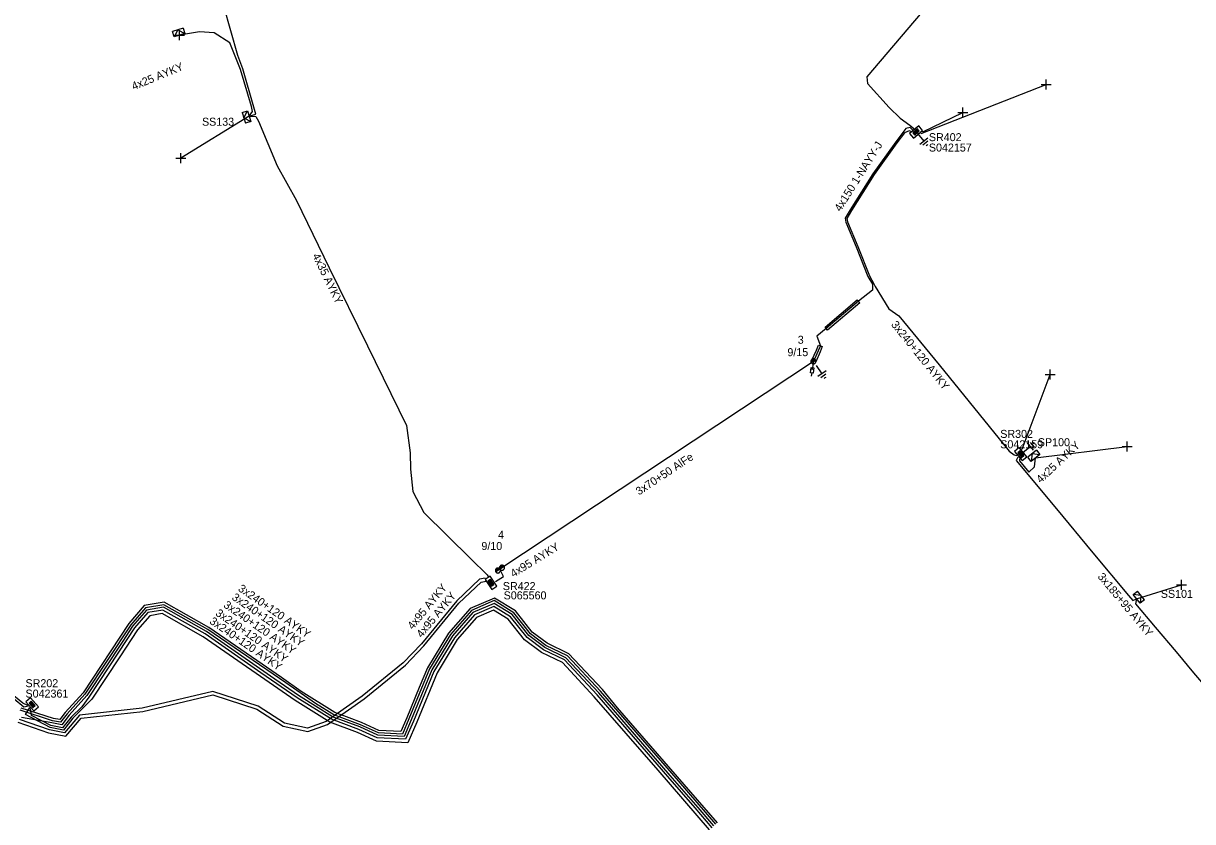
# Model space of a CAD drawing. Extents: x -748492 to -735633, y -1146251 to -1139940.
# Drawn here: x -736197.1 to -736051, y -1145261.8 to -1145162 of the extents above; entities that cross this region are included whole.
import ezdxf

# ---------------------------------------------------------------- set-up
doc = ezdxf.new("R2010")
doc.units = 0
for name, color, linetype in [('Vrstva 1', 7, 'Continuous'), ('Vrstva 12', 7, 'Continuous'), ('Vrstva 13', 7, 'Continuous'), ('Vrstva 14', 7, 'Continuous'), ('Vrstva 15', 7, 'Continuous'), ('Vrstva 16', 7, 'Continuous'), ('Vrstva 2', 7, 'Continuous'), ('Vrstva 20', 7, 'Continuous'), ('Vrstva 28', 7, 'Continuous'), ('Vrstva 29', 7, 'Continuous'), ('Vrstva 30', 7, 'Continuous'), ('Vrstva 31', 7, 'Continuous'), ('Vrstva 33', 7, 'Continuous'), ('Vrstva 34', 7, 'Continuous'), ('Vrstva 5', 7, 'Continuous'), ('Vrstva 52', 7, 'Continuous'), ('Vrstva 54', 7, 'Continuous'), ('Vrstva 59', 7, 'Continuous'), ('Vrstva 6', 7, 'Continuous'), ('Vrstva 8', 7, 'Continuous'), ('Vrstva 9', 7, 'Continuous')]:
    doc.layers.add(name, color=color, linetype=linetype)

# ---------------------------------------------------------------- blocks, each defined once
blk = doc.blocks.new('NN440')
at = {"layer": 'Vrstva 2'}
for points in [[(0.63, 0), (0.63, 0.06), (0.62, 0.13), (0.6, 0.19), (0.58, 0.25), (0.55, 0.31), (0.51, 0.37), (0.47, 0.42), (0.42, 0.46), (0.37, 0.51), (0.32, 0.54), (0.26, 0.57), (0.2, 0.59), (0.13, 0.61), (0.07, 0.62), (0, 0.63), (-0.06, 0.62), (-0.13, 0.61), (-0.19, 0.59), (-0.26, 0.57), (-0.31, 0.54), (-0.37, 0.51), (-0.42, 0.46), (-0.47, 0.42), (-0.51, 0.37), (-0.54, 0.31), (-0.57, 0.25), (-0.6, 0.19), (-0.62, 0.13), (-0.63, 0.06), (-0.63, 0), (-0.63, -0.07), (-0.62, -0.14), (-0.6, -0.2), (-0.57, -0.26), (-0.54, -0.32), (-0.51, -0.37), (-0.47, -0.43), (-0.42, -0.47), (-0.37, -0.51), (-0.31, -0.55), (-0.26, -0.58), (-0.19, -0.6), (-0.13, -0.62), (-0.06, -0.63), (0, -0.63), (0.07, -0.63), (0.13, -0.62), (0.2, -0.6), (0.26, -0.58), (0.32, -0.55), (0.37, -0.51), (0.42, -0.47), (0.47, -0.43), (0.51, -0.37), (0.55, -0.32), (0.58, -0.26), (0.6, -0.2), (0.62, -0.14), (0.63, -0.07), (0.63, 0)], [(-0.63, 0), (0.63, 0)], [(-0.6, -0.18), (0.57, -0.18)], [(-0.51, -0.32), (0.5, -0.32)], [(-0.37, -0.47), (0.35, -0.47)]]:
    blk.add_lwpolyline(points, dxfattribs=at)
blk = doc.blocks.new('NN450')
at = {"layer": 'Vrstva 2'}
for points in [[(0, 0), (0, 0.07), (-0.01, 0.13), (-0.03, 0.19), (-0.05, 0.25), (-0.08, 0.31), (-0.12, 0.37), (-0.16, 0.42), (-0.21, 0.46), (-0.26, 0.51), (-0.31, 0.54), (-0.37, 0.57), (-0.43, 0.59), (-0.5, 0.61), (-0.56, 0.62), (-0.63, 0.62), (-0.69, 0.62), (-0.75, 0.61), (-0.82, 0.59), (-0.88, 0.57), (-0.94, 0.54), (-0.99, 0.51), (-1.04, 0.46), (-1.09, 0.42), (-1.13, 0.37), (-1.17, 0.31), (-1.2, 0.25), (-1.22, 0.19), (-1.24, 0.13), (-1.25, 0.07), (-1.25, 0), (-1.25, -0.07), (-1.24, -0.13), (-1.22, -0.19), (-1.2, -0.25), (-1.17, -0.31), (-1.13, -0.37), (-1.09, -0.42), (-1.04, -0.46), (-0.99, -0.51), (-0.94, -0.54), (-0.88, -0.57), (-0.82, -0.59), (-0.75, -0.61), (-0.69, -0.62), (-0.62, -0.63), (-0.56, -0.62), (-0.5, -0.61), (-0.43, -0.59), (-0.37, -0.57), (-0.31, -0.54), (-0.26, -0.51), (-0.21, -0.46), (-0.16, -0.42), (-0.12, -0.37), (-0.08, -0.31), (-0.05, -0.25), (-0.03, -0.19), (-0.01, -0.13), (0, -0.07), (0, 0)], [(1.25, 0), (1.25, 0.07), (1.24, 0.13), (1.22, 0.19), (1.2, 0.25), (1.17, 0.31), (1.13, 0.37), (1.09, 0.42), (1.04, 0.46), (0.99, 0.51), (0.94, 0.54), (0.88, 0.57), (0.82, 0.59), (0.75, 0.61), (0.69, 0.62), (0.62, 0.62), (0.56, 0.62), (0.5, 0.61), (0.43, 0.59), (0.37, 0.57), (0.31, 0.54), (0.26, 0.51), (0.21, 0.46), (0.16, 0.42), (0.12, 0.37), (0.08, 0.31), (0.05, 0.25), (0.03, 0.19), (0.01, 0.13), (0, 0.07), (0, 0), (0, -0.07), (0.01, -0.13), (0.03, -0.19), (0.05, -0.25), (0.08, -0.31), (0.12, -0.37), (0.16, -0.42), (0.21, -0.46), (0.26, -0.51), (0.31, -0.54), (0.37, -0.57), (0.43, -0.59), (0.5, -0.61), (0.56, -0.62), (0.63, -0.63), (0.69, -0.62), (0.75, -0.61), (0.82, -0.59), (0.88, -0.57), (0.94, -0.54), (0.99, -0.51), (1.04, -0.46), (1.09, -0.42), (1.13, -0.37), (1.17, -0.31), (1.2, -0.25), (1.22, -0.19), (1.24, -0.13), (1.25, -0.07), (1.25, 0)], [(-1.25, 0), (1.25, 0)], [(-1.23, -0.16), (-0.02, -0.16)], [(-1.16, -0.32), (-0.09, -0.32)], [(-1.03, -0.47), (-0.22, -0.47)], [(0.02, -0.16), (1.23, -0.16)], [(0.09, -0.32), (1.16, -0.32)], [(0.22, -0.47), (1.03, -0.47)]]:
    blk.add_lwpolyline(points, dxfattribs=at)
blk = doc.blocks.new('NN800')
at = {"layer": 'Vrstva 1'}
for points in [[(-0.44, 0.44), (0.44, -0.44)], [(-0.44, -0.44), (0.44, 0.44)]]:
    blk.add_lwpolyline(points, dxfattribs=at)
blk = doc.blocks.new('NN820')
at = {"layer": 'Vrstva 13'}
for points in [[(0, 0), (0, -1.05)], [(-0.16, -0.81), (0.16, -0.81)], [(-0.16, -1.47), (-0.16, -0.81)], [(0, -1.05), (-0.06, -0.93)], [(0, -1.05), (0.06, -0.93)], [(0.16, -0.81), (0.16, -1.47)], [(0.16, -1.47), (-0.16, -1.47)], [(0, -1.47), (0, -1.87)]]:
    blk.add_lwpolyline(points, dxfattribs=at)
blk = doc.blocks.new('NN620')
at = {"layer": 'Vrstva 8'}
for points in [[(0.75, 0), (-0.75, 0)], [(-0.75, 0), (-0.75, -0.75)], [(0.75, -0.75), (0.75, 0)], [(-0.75, -0.75), (0.75, -0.75)], [(0.37, -0.18), (-0.38, -0.18)], [(-0.38, -0.18), (-0.38, -0.56)], [(-0.38, -0.56), (0.37, -0.56)], [(0.32, -0.23), (-0.33, -0.23)], [(-0.33, -0.23), (-0.33, -0.51)], [(-0.33, -0.51), (0.32, -0.51)], [(0.27, -0.27), (-0.28, -0.27)], [(-0.28, -0.27), (-0.28, -0.46)], [(-0.28, -0.46), (0.27, -0.46)], [(0.23, -0.32), (-0.23, -0.32)], [(-0.23, -0.32), (-0.23, -0.42)], [(-0.23, -0.42), (0.23, -0.42)], [(-0.19, -0.37), (0.19, -0.37)], [(0.23, -0.42), (0.23, -0.32)], [(0.27, -0.46), (0.27, -0.27)], [(0.32, -0.51), (0.32, -0.23)], [(0.37, -0.56), (0.37, -0.18)]]:
    blk.add_lwpolyline(points, dxfattribs=at)
blk = doc.blocks.new('NN630')
at = {"layer": 'Vrstva 9'}
for points in [[(0, -0.7), (-0.7, 0)], [(-0.7, -0.7), (-0.7, 0), (0.7, 0), (0.7, -0.7)], [(-0.7, -0.7), (0.7, -0.7)], [(0, -0.7), (0.7, 0)]]:
    blk.add_lwpolyline(points, dxfattribs=at)
blk = doc.blocks.new('NN810')
at = {"layer": 'Vrstva 14'}
for points in [[(0, -0.64), (0, -1.89)], [(0.63, -1.89), (-0.62, -1.89)], [(0.39, -2.2), (-0.4, -2.2)], [(0, -2.52), (-0.12, -2.52)], [(0.14, -2.52), (0, -2.52)]]:
    blk.add_lwpolyline(points, dxfattribs=at)

msp = doc.modelspace()

# ---------------------------------------------------------------- linework, layer by layer
at = {"layer": 'Vrstva 1'}
msp.add_lwpolyline([(-736098.38, -1145204.3), (-736137.56, -1145230.28)], dxfattribs=at)
at = {"layer": 'Vrstva 20'}
for points in [[(-736096.93, -1145200.02), (-736092.92, -1145196.59), (-736092.6, -1145196.97), (-736096.61, -1145200.4)], [(-736098.56, -1145204.15), (-736098, -1145202.89), (-736097.74, -1145202.26), (-736097.28, -1145202.45), (-736097.54, -1145203.09), (-736098.1, -1145204.35)]]:
    msp.add_lwpolyline(points, close=True, dxfattribs=at)
at = {"layer": 'Vrstva 5'}
for points in [[(-736018.71, -1145108.43), (-736020.64, -1145106.5), (-736023.69, -1145102.75), (-736024.63, -1145102.89), (-736029.31, -1145103.51), (-736030.97, -1145104.76), (-736034.38, -1145108.86), (-736039.83, -1145113.9), (-736040.6, -1145114.97), (-736041.66, -1145115.29), (-736058.42, -1145130.48), (-736067.35, -1145140), (-736074.87, -1145149.14), (-736077.54, -1145151.74), (-736084.08, -1145159.77), (-736091.71, -1145168.71), (-736091.63, -1145169.55), (-736088.9, -1145172.57), (-736087.55, -1145173.88), (-736086.33, -1145174.76), (-736085.82, -1145175.19)], [(-736168.9, -1145173.63), (-736168.06, -1145173.7), (-736167.73, -1145174.29), (-736165.41, -1145179.86), (-736163, -1145184.17), (-736158.9, -1145192.61), (-736154.12, -1145202.37), (-736149.23, -1145212.32), (-736148.77, -1145215.74), (-736148.75, -1145217.78), (-736148.43, -1145220.56), (-736147.09, -1145223.19), (-736141.19, -1145229), (-736139.14, -1145230.98), (-736139.02, -1145231.19)], [(-736085.92, -1145175.45), (-736086.29, -1145175.06), (-736086.82, -1145175.19), (-736088.1, -1145176.87), (-736090.95, -1145180.84), (-736093.79, -1145185.35), (-736094.41, -1145186.39), (-736094.33, -1145186.91), (-736093.04, -1145190), (-736091.57, -1145193.69), (-736091.01, -1145194.65), (-736091.01, -1145195.4), (-736092.76, -1145196.78), (-736096.77, -1145200.21), (-736097.95, -1145201.16), (-736097.51, -1145202.36), (-736097.77, -1145202.99), (-736098.23, -1145204.02), (-736098.38, -1145204.3)], [(-736086.07, -1145175.59), (-736086.42, -1145175.48), (-736086.98, -1145175.72), (-736087.94, -1145176.99), (-736090.78, -1145180.95), (-736093.62, -1145185.45), (-736094.2, -1145186.43), (-736094.14, -1145186.86), (-736092.85, -1145189.92), (-736091.39, -1145193.6), (-736090.81, -1145194.6), (-736090.65, -1145194.95), (-736088.97, -1145197.72), (-736087.69, -1145198.62), (-736082.65, -1145204.72), (-736073.93, -1145215.54), (-736073.3, -1145216), (-736072.97, -1145216.08)], [(-736196.58, -1145247.31), (-736197.19, -1145247.03), (-736201.07, -1145243.9), (-736203.06, -1145242.44), (-736206.35, -1145240.15), (-736213.42, -1145235.12), (-736221.39, -1145230.2), (-736225.92, -1145225.5), (-736224.48, -1145213.5), (-736224.45, -1145208.25), (-736224.53, -1145207.91), (-736225.28, -1145206.43), (-736226.91, -1145204.05), (-736229.25, -1145202.81), (-736231.81, -1145201.38)], [(-736196.49, -1145247.41), (-736197.06, -1145247.53), (-736198.28, -1145246.53), (-736201.25, -1145244.14), (-736204.47, -1145241.86), (-736213.58, -1145235.38), (-736217.35, -1145233.06), (-736221.58, -1145230.44), (-736226.24, -1145225.6), (-736224.78, -1145213.48), (-736224.75, -1145208.25), (-736224.8, -1145208.05), (-736225.54, -1145206.58), (-736227.11, -1145204.28), (-736229.39, -1145203.07), (-736231.81, -1145201.5)], [(-736072.82, -1145216.26), (-736073.02, -1145216.7), (-736068.01, -1145222.74), (-736063.46, -1145228.24), (-736058.99, -1145233.59), (-736058.46, -1145234.21), (-736057.98, -1145234.01), (-736058.12, -1145234.61), (-736055.65, -1145237.53), (-736053.06, -1145240.6), (-736050.89, -1145243.23), (-736045.26, -1145249.83), (-736043.15, -1145252.37), (-736042.73, -1145252.09)], [(-736139.39, -1145231.39), (-736140.11, -1145231.55), (-736142.97, -1145234.26), (-736147.36, -1145239.6), (-736149.64, -1145241.99), (-736154.78, -1145246.16), (-736156.74, -1145247.55), (-736159.29, -1145249.35), (-736161.61, -1145250.17), (-736164.49, -1145249.54), (-736167.79, -1145247.41), (-736173.43, -1145245.57), (-736182.27, -1145247.68), (-736190.1, -1145248.54), (-736191.98, -1145250.73), (-736193.88, -1145250.37), (-736197.62, -1145249.06)], [(-736138.11, -1145231.81), (-736137.12, -1145231.2), (-736137.56, -1145230.28)], [(-736197.83, -1145249.41), (-736193.98, -1145250.76), (-736191.82, -1145251.17), (-736189.9, -1145248.92), (-736182.2, -1145248.08), (-736173.45, -1145245.99), (-736167.96, -1145247.78), (-736164.65, -1145249.91), (-736161.58, -1145250.59), (-736159.1, -1145249.7), (-736156.51, -1145247.88), (-736154.54, -1145246.48), (-736149.37, -1145242.28), (-736147.06, -1145239.86), (-736142.68, -1145234.53), (-736139.92, -1145231.92), (-736139.3, -1145231.78)], [(-736110.59, -1145262.18), (-736115.26, -1145256.75), (-736124.98, -1145245.54), (-736129.13, -1145241.1), (-736131.81, -1145239.81), (-736133.75, -1145238.36), (-736135.83, -1145235.74), (-736138.27, -1145234.22), (-736141.12, -1145235.45), (-736143.74, -1145238.45), (-736146.35, -1145242.76), (-736148.93, -1145249), (-736149.74, -1145250.9), (-736152.75, -1145250.74), (-736154.98, -1145249.73), (-736158.34, -1145248.48), (-736160.62, -1145247.07), (-736164.32, -1145244.5), (-736174.09, -1145237.84), (-736179.58, -1145234.74), (-736181.87, -1145235.12), (-736183.71, -1145237.24), (-736189.43, -1145245.91), (-736191.65, -1145248.38), (-736192.47, -1145249.42), (-736193.48, -1145249.23), (-736197.53, -1145247.91)], [(-736110.36, -1145261.98), (-736122.85, -1145247.63), (-736124.76, -1145245.34), (-736128.95, -1145240.85), (-736131.65, -1145239.55), (-736133.54, -1145238.15), (-736135.62, -1145235.51), (-736138.25, -1145233.89), (-736141.3, -1145235.2), (-736143.99, -1145238.28), (-736146.62, -1145242.62), (-736147.64, -1145245.1), (-736149.2, -1145248.88), (-736149.93, -1145250.59), (-736152.68, -1145250.44), (-736154.86, -1145249.46), (-736156.42, -1145248.89), (-736158.21, -1145248.2), (-736162.4, -1145245.57), (-736164.87, -1145243.85), (-736167.93, -1145241.72), (-736173.93, -1145237.58), (-736179.52, -1145234.43), (-736182.03, -1145234.84), (-736183.95, -1145237.06), (-736189.67, -1145245.74), (-736191.89, -1145248.2), (-736192.59, -1145249.09), (-736193.38, -1145248.94), (-736197.42, -1145247.65)], [(-736110.82, -1145262.37), (-736112.79, -1145260.08), (-736116.28, -1145256.07), (-736125.21, -1145245.74), (-736129.31, -1145241.35), (-736131.96, -1145240.07), (-736133.96, -1145238.58), (-736136.03, -1145235.97), (-736138.3, -1145234.56), (-736140.94, -1145235.7), (-736143.5, -1145238.63), (-736146.08, -1145242.89), (-736148.65, -1145249.11), (-736149.55, -1145251.21), (-736152.82, -1145251.03), (-736155.09, -1145250.01), (-736158.47, -1145248.75), (-736162.73, -1145246.07), (-736166.22, -1145243.66), (-736174.25, -1145238.09), (-736179.63, -1145235.05), (-736181.72, -1145235.4), (-736183.47, -1145237.42), (-736184.7, -1145239.27), (-736189.18, -1145246.08), (-736191.4, -1145248.55), (-736192.34, -1145249.75), (-736193.58, -1145249.51), (-736197.37, -1145248.82)], [(-736111.39, -1145262.86), (-736117.77, -1145255.4), (-736125.77, -1145246.24), (-736129.76, -1145241.96), (-736132.35, -1145240.72), (-736134.49, -1145239.12), (-736136.54, -1145236.53), (-736138.36, -1145235.41), (-736140.49, -1145236.32), (-736142.89, -1145239.07), (-736145.41, -1145243.23), (-736147.96, -1145249.4), (-736149.06, -1145251.99), (-736153.01, -1145251.77), (-736155.38, -1145250.71), (-736158.81, -1145249.42), (-736163.14, -1145246.7), (-736174.65, -1145238.73), (-736179.77, -1145235.84), (-736181.33, -1145236.1), (-736182.87, -1145237.87), (-736185.07, -1145241.23), (-736188.57, -1145246.52), (-736190.93, -1145248.92), (-736192.1, -1145250.4), (-736193.78, -1145250.08), (-736196.86, -1145248.45), (-736196.32, -1145247.6)], [(-736111.04, -1145262.61), (-736113.17, -1145260.14), (-736116.58, -1145256.21), (-736125.43, -1145245.98), (-736129.49, -1145241.63), (-736132.12, -1145240.37), (-736134.18, -1145238.84), (-736136.23, -1145236.23), (-736138.32, -1145234.94), (-736140.76, -1145235.99), (-736143.26, -1145238.85), (-736145.82, -1145243.07), (-736148.37, -1145249.27), (-736149.35, -1145251.56), (-736152.9, -1145251.37), (-736155.21, -1145250.33), (-736158.61, -1145249.05), (-736162.89, -1145246.36), (-736167.44, -1145243.23), (-736174.41, -1145238.39), (-736179.69, -1145235.41), (-736181.56, -1145235.72), (-736183.23, -1145237.64), (-736185.22, -1145240.67), (-736188.94, -1145246.3), (-736189.83, -1145247.51), (-736191.17, -1145248.78), (-736192.22, -1145250.12), (-736193.68, -1145249.84), (-736196.12, -1145248.57), (-736196.24, -1145247.7)]]:
    msp.add_lwpolyline(points, dxfattribs=at)
at = {"layer": 'Vrstva 52'}
for points in [[(-736168.9, -1145173.63), (-736168.07, -1145173.39), (-736168.31, -1145172.51), (-736169.69, -1145167.72), (-736170.34, -1145166.06), (-736172.09, -1145159.88), (-736175.3, -1145152.12), (-736179.13, -1145148.48), (-736181.88, -1145143.79), (-736185.84, -1145134.35), (-736186.14, -1145131.82), (-736186.9, -1145115.39), (-736187.49, -1145103), (-736187.94, -1145098.37), (-736190.69, -1145085.18), (-736191.93, -1145077.81), (-736191.98, -1145074.6), (-736191.54, -1145063.22), (-736191.06, -1145051.02), (-736190.56, -1145045.99)], [(-736168.9, -1145173.63), (-736168.48, -1145173.06), (-736168.62, -1145172.44), (-736169.97, -1145167.8), (-736171.34, -1145164.48), (-736173.28, -1145163.21), (-736175.13, -1145163.12), (-736177.6, -1145163.53)], [(-736072.63, -1145216.49), (-736072.61, -1145216.73), (-736071.44, -1145218.16), (-736070.74, -1145217.5), (-736070.61, -1145216.38)]]:
    msp.add_lwpolyline(points, dxfattribs=at)
at = {"layer": 'Vrstva 59'}
for points in [[(-736084.9, -1145175.8), (-736069.3, -1145169.7)], [(-736084.7, -1145175.6), (-736079.7, -1145173.2)], [(-736168.9, -1145173.63), (-736177.44, -1145178.88)], [(-736072.29, -1145215.28), (-736068.8, -1145205.96)], [(-736070.61, -1145216.38), (-736059.18, -1145214.94)], [(-736057.98, -1145234.01), (-736052.38, -1145232.25)]]:
    msp.add_lwpolyline(points, dxfattribs=at)

# ---------------------------------------------------------------- block references
at = {"layer": 'Vrstva 13', "yscale": 0.5}
for name, p, xscale, rotation in [('NN440', (-736098.38, -1145204.3), 0.5, -145.67932230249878), ('NN450', (-736137.56, -1145230.28), 0.5000000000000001, -146.43150001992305)]:
    msp.add_blockref(name, p, dxfattribs=dict(at, xscale=xscale, rotation=rotation))
at = {"layer": 'Vrstva 15'}
for p, rotation in [((-736085.79, -1145175.33), 39.69142503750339), ((-736098.38, -1145204.3), 34.32067769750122), ((-736072.75, -1145216.14), 129.73760562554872)]:
    msp.add_blockref('NN810', p, dxfattribs=dict(at, rotation=rotation))
at = {"layer": 'Vrstva 16', "rotation": -8.247839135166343}
msp.add_blockref('NN820', (-736098.38, -1145204.3), dxfattribs=at)
at = {"layer": 'Vrstva 28'}
for p, rotation in [((-736085.79, -1145175.33), 39.691424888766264), ((-736072.75, -1145216.14), 129.73760562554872), ((-736139, -1145232.2), 123.56849998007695), ((-736196.31, -1145247.42), 131.2030582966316)]:
    msp.add_blockref('NN620', p, dxfattribs=dict(at, rotation=rotation))
at = {"layer": 'Vrstva 31'}
for p, rotation in [((-736177.6, -1145163.53), -162.5878306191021), ((-736168.9, -1145173.63), -72.5701360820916), ((-736070.61, -1145216.38), -140.46084722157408), ((-736057.98, -1145234.01), 129.4746333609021)]:
    msp.add_blockref('NN630', p, dxfattribs=dict(at, rotation=rotation))
at = {"layer": 'Vrstva 34'}
for p, rotation in [((-736177.6, -1145163.53), 45), ((-736069.3, -1145169.7), 45.00000009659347), ((-736079.7, -1145173.2), 45.000000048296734), ((-736177.44, -1145178.88), 44.99999995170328), ((-736068.8, -1145205.96), 45), ((-736059.18, -1145214.94), 45.000000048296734), ((-736052.38, -1145232.25), 45)]:
    msp.add_blockref('NN800', p, dxfattribs=dict(at, rotation=rotation))

# ---------------------------------------------------------------- texts
at = {"layer": 'Vrstva 12'}
for s, p in [('9/15', (-736101.63, -1145203.65)), ('9/10', (-736139.88, -1145227.89))]:
    msp.add_text(s, height=1, dxfattribs=at).set_placement(p)
at = {"layer": 'Vrstva 14'}
for s, p in [('3', (-736100.34, -1145202.1)), ('4', (-736137.8, -1145226.47))]:
    msp.add_text(s, height=1, dxfattribs=at).set_placement(p)
at = {"layer": 'Vrstva 2'}
msp.add_text('3x70+50 AlFe', height=1, rotation=33.569, dxfattribs=at).set_placement((-736120.18, -1145221.08))
at = {"layer": 'Vrstva 29'}
for s, p in [('S042157', (-736083.95, -1145178.07)), ('S042159', (-736075.03, -1145215.17)), ('S065560', (-736137.1, -1145234.06)), ('S042361', (-736196.86, -1145246.34))]:
    msp.add_text(s, height=1, dxfattribs=at).set_placement(p)
at = {"layer": 'Vrstva 30'}
for s, p in [('SR402', (-736083.95, -1145176.77)), ('SR302', (-736075.03, -1145213.87)), ('SR422', (-736137.2, -1145232.9)), ('SR202', (-736196.86, -1145245.04))]:
    msp.add_text(s, height=1, dxfattribs=at).set_placement(p)
at = {"layer": 'Vrstva 33'}
for s, p in [('SS133', (-736174.8, -1145174.84)), ('SP100', (-736070.33, -1145214.91)), ('SS101', (-736054.96, -1145233.87))]:
    msp.add_text(s, height=1, dxfattribs=at).set_placement(p)
at = {"layer": 'Vrstva 54'}
for rotation, p in [(22.346, (-736183.35, -1145170.42)), (43.141, (-736069.97, -1145219.6))]:
    msp.add_text('4x25 AYKY', height=1, rotation=rotation, dxfattribs=at).set_placement(p)
at = {"layer": 'Vrstva 6'}
for s, rotation, p in [('4x150 1-NAYY-J', 57.801, (-736095, -1145185.65)), ('4x35 AYKY', 296.093, (-736161.04, -1145191.08)), ('3x240+120 AYKY', 308.866, (-736088.73, -1145199.73)), ('4x95 AYKY', 31.797, (-736135.87, -1145231.36)), ('3x185+95 AYKY', 309.879, (-736062.92, -1145231.25)), ('3x240+120 AYKY', 325.288, (-736170.37, -1145232.92)), ('4x95 AYKY', 50.574, (-736148.45, -1145237.91)), ('4x95 AYKY', 50.577, (-736147.33, -1145238.93)), ('3x240+120 AYKY', 325.288, (-736172.2, -1145234.97)), ('3x240+120 AYKY', 325.291, (-736171.16, -1145234.01)), ('3x240+120 AYKY', 325.291, (-736173.2, -1145235.99)), ('3x240+120 AYKY', 325.291, (-736173.94, -1145237))]:
    msp.add_text(s, height=1, rotation=rotation, dxfattribs=at).set_placement(p)

doc.saveas('drawing.dxf')
